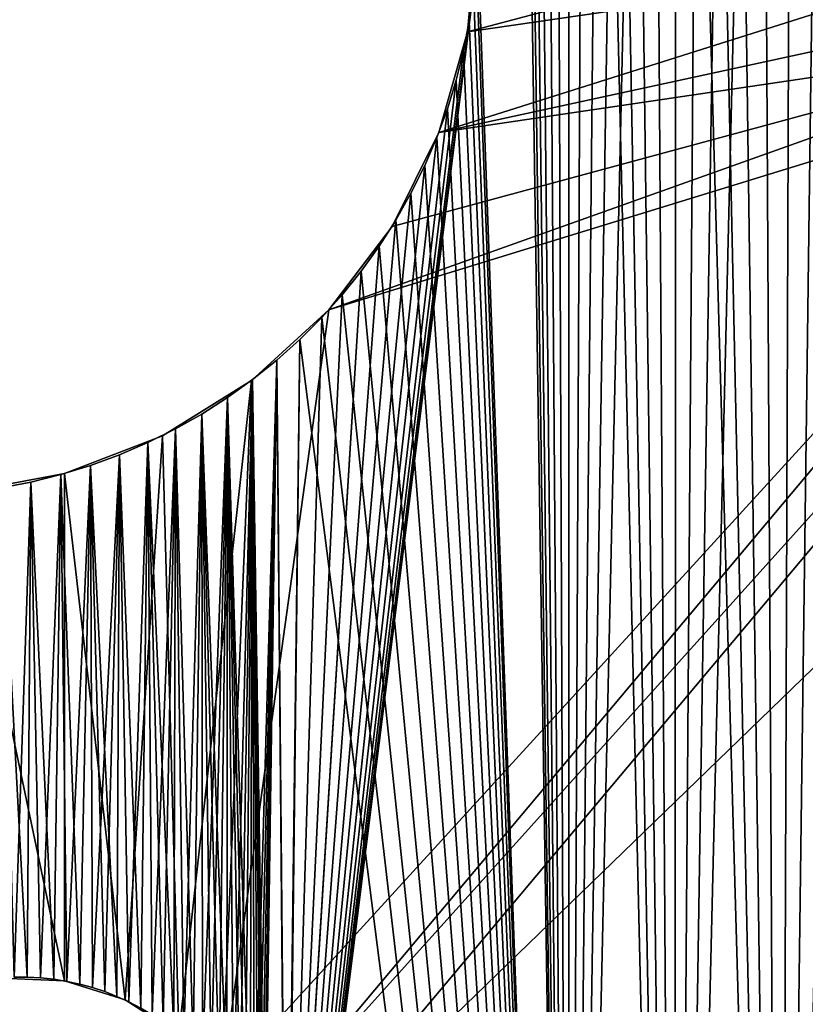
# Model space of a CAD drawing. Header units: millimetres. Extents: x -105 to 105, y -91 to 91.
# Tile 258 of 656: x -86 to -81, y 66 to 72. Entities that reach past the tile are written whole.
import ezdxf

# ---------------------------------------------------------------- set-up
doc = ezdxf.new("R2010")
doc.units = ezdxf.units.MM
doc.header["$LTSCALE"] = 22.850203
for name, color, linetype in [('717', 7, 'CONTINUOUS'), ('718', 7, 'CONTINUOUS'), ('723', 7, 'CONTINUOUS'), ('760', 7, 'CONTINUOUS'), ('823', 7, 'CONTINUOUS')]:
    doc.layers.add(name, color=color, linetype=linetype)

msp = doc.modelspace()

# ---------------------------------------------------------------- linework, layer by layer
at = {"layer": '717', "linetype": 'CONTINUOUS'}
for points in [[(-83.0627, 72.6348, 7.5), (-82.4974, 57.1182, 7.5), (-82.8731, 82.0958, 7.5), (-83.0627, 72.6348, 7.5)], [(-82.8731, 82.0958, 7.5), (-82.4974, 57.1182, 7.5), (-82.8418, 81.8355, 7.5), (-82.8731, 82.0958, 7.5)], [(-82.8418, 81.8355, 7.5), (-82.4974, 57.1182, 7.5), (-82.7981, 81.5805, 7.5), (-82.8418, 81.8355, 7.5)], [(-82.7981, 81.5805, 7.5), (-82.4974, 57.1182, 7.5), (-82.7419, 81.3309, 7.5), (-82.7981, 81.5805, 7.5)], [(-82.7419, 81.3309, 7.5), (-82.4974, 57.1182, 7.5), (-82.6732, 81.0867, 7.5), (-82.7419, 81.3309, 7.5)], [(-82.6732, 81.0867, 7.5), (-82.4974, 57.1182, 7.5), (-82.5921, 80.8478, 7.5), (-82.6732, 81.0867, 7.5)], [(-82.5921, 80.8478, 7.5), (-82.4974, 57.1182, 7.5), (-82.4986, 80.6143, 7.5), (-82.5921, 80.8478, 7.5)], [(-82.4986, 80.6143, 7.5), (-82.4974, 57.1182, 7.5), (-82.3917, 80.3847, 7.5), (-82.4986, 80.6143, 7.5)], [(-82.4974, 57.1182, 7.5), (-81.8457, 57.0763, 7.5), (-82.3917, 80.3847, 7.5), (-82.4974, 57.1182, 7.5)], [(-82.3917, 80.3847, 7.5), (-81.8457, 57.0763, 7.5), (-82.2712, 80.1587, 7.5), (-82.3917, 80.3847, 7.5)], [(-82.2712, 80.1587, 7.5), (-81.8457, 57.0763, 7.5), (-82.1382, 79.938, 7.5), (-82.2712, 80.1587, 7.5)], [(-82.1382, 79.938, 7.5), (-81.8457, 57.0763, 7.5), (-81.9939, 79.7245, 7.5), (-82.1382, 79.938, 7.5)], [(-81.9939, 79.7245, 7.5), (-81.8457, 57.0763, 7.5), (-81.8396, 79.52, 7.5), (-81.9939, 79.7245, 7.5)], [(-81.8457, 57.0763, 7.5), (-81.1986, 57.0176, 7.5), (-81.8396, 79.52, 7.5), (-81.8457, 57.0763, 7.5)], [(-81.8396, 79.52, 7.5), (-81.1986, 57.0176, 7.5), (-81.6762, 79.3264, 7.5), (-81.8396, 79.52, 7.5)], [(-81.6762, 79.3264, 7.5), (-81.1986, 57.0176, 7.5), (-81.5024, 79.1422, 7.5), (-81.6762, 79.3264, 7.5)], [(-81.5024, 79.1422, 7.5), (-81.1986, 57.0176, 7.5), (-81.3167, 78.9657, 7.5), (-81.5024, 79.1422, 7.5)], [(-81.3167, 78.9657, 7.5), (-81.1986, 57.0176, 7.5), (-81.121, 78.7981, 7.5), (-81.3167, 78.9657, 7.5)], [(-81.1986, 57.0176, 7.5), (-80.556, 56.9424, 7.5), (-81.121, 78.7981, 7.5), (-81.1986, 57.0176, 7.5)], [(-81.121, 78.7981, 7.5), (-80.556, 56.9424, 7.5), (-80.9168, 78.641, 7.5), (-81.121, 78.7981, 7.5)], [(-83.0627, 72.6348, 7.5), (-83.0695, 72.4395, 7.5), (-82.4974, 57.1182, 7.5), (-83.0627, 72.6348, 7.5)], [(-83.0695, 72.4395, 7.5), (-83.0858, 72.2478, 7.5), (-82.4974, 57.1182, 7.5), (-83.0695, 72.4395, 7.5)], [(-83.0858, 72.2478, 7.5), (-83.1116, 72.0595, 7.5), (-82.4974, 57.1182, 7.5), (-83.0858, 72.2478, 7.5)], [(-83.1116, 72.0595, 7.5), (-83.147, 71.8748, 7.5), (-82.4974, 57.1182, 7.5), (-83.1116, 72.0595, 7.5)], [(-83.147, 71.8748, 7.5), (-83.192, 71.6934, 7.5), (-82.4974, 57.1182, 7.5), (-83.147, 71.8748, 7.5)], [(-83.192, 71.6934, 7.5), (-83.2465, 71.5156, 7.5), (-82.4974, 57.1182, 7.5), (-83.192, 71.6934, 7.5)], [(-83.2465, 71.5156, 7.5), (-83.3108, 71.3408, 7.5), (-82.4974, 57.1182, 7.5), (-83.2465, 71.5156, 7.5)], [(-83.3108, 71.3408, 7.5), (-83.3858, 71.1676, 7.5), (-82.4974, 57.1182, 7.5), (-83.3108, 71.3408, 7.5)], [(-83.3858, 71.1676, 7.5), (-83.4708, 70.9969, 7.5), (-82.4974, 57.1182, 7.5), (-83.3858, 71.1676, 7.5)], [(-83.4708, 70.9969, 7.5), (-83.5651, 70.8304, 7.5), (-82.4974, 57.1182, 7.5), (-83.4708, 70.9969, 7.5)], [(-83.5651, 70.8304, 7.5), (-83.6677, 70.6693, 7.5), (-82.4974, 57.1182, 7.5), (-83.5651, 70.8304, 7.5)], [(-83.6677, 70.6693, 7.5), (-83.7779, 70.5151, 7.5), (-82.4974, 57.1182, 7.5), (-83.6677, 70.6693, 7.5)], [(-83.7779, 70.5151, 7.5), (-83.8949, 70.3692, 7.5), (-82.4974, 57.1182, 7.5), (-83.7779, 70.5151, 7.5)], [(-83.8949, 70.3692, 7.5), (-84.0204, 70.2298, 7.5), (-82.4974, 57.1182, 7.5), (-83.8949, 70.3692, 7.5)], [(-84.0204, 70.2298, 7.5), (-84.155, 70.0958, 7.5), (-82.4974, 57.1182, 7.5), (-84.0204, 70.2298, 7.5)], [(-84.155, 70.0958, 7.5), (-84.2975, 69.9682, 7.5), (-84.2363, 63.2173, 7.5), (-84.155, 70.0958, 7.5)], [(-82.4974, 57.1182, 7.5), (-84.155, 70.0958, 7.5), (-84.2363, 63.2173, 7.5), (-82.4974, 57.1182, 7.5)], [(-84.2975, 69.9682, 7.5), (-84.4465, 69.8483, 7.5), (-84.3712, 64.7959, 7.5), (-84.2975, 69.9682, 7.5)], [(-84.2405, 63.3016, 7.5), (-84.2975, 69.9682, 7.5), (-84.3712, 64.7959, 7.5), (-84.2405, 63.3016, 7.5)], [(-84.2363, 63.2173, 7.5), (-84.2975, 69.9682, 7.5), (-84.2405, 63.3016, 7.5), (-84.2363, 63.2173, 7.5)], [(-84.4465, 69.8483, 7.5), (-84.6009, 69.7369, 7.5), (-84.4625, 65.1947, 7.5), (-84.4465, 69.8483, 7.5)], [(-84.4365, 65.119, 7.5), (-84.4465, 69.8483, 7.5), (-84.4625, 65.1947, 7.5), (-84.4365, 65.119, 7.5)], [(-84.3712, 64.7959, 7.5), (-84.4465, 69.8483, 7.5), (-84.3817, 64.8797, 7.5), (-84.3712, 64.7959, 7.5)], [(-84.3817, 64.8797, 7.5), (-84.4465, 69.8483, 7.5), (-84.3961, 64.9615, 7.5), (-84.3817, 64.8797, 7.5)], [(-84.3961, 64.9615, 7.5), (-84.4465, 69.8483, 7.5), (-84.4144, 65.0412, 7.5), (-84.3961, 64.9615, 7.5)], [(-84.4144, 65.0412, 7.5), (-84.4465, 69.8483, 7.5), (-84.4365, 65.119, 7.5), (-84.4144, 65.0412, 7.5)], [(-84.6009, 69.7369, 7.5), (-84.7593, 69.6352, 7.5), (-84.6061, 65.4792, 7.5), (-84.6009, 69.7369, 7.5)], [(-84.5637, 65.4103, 7.5), (-84.6009, 69.7369, 7.5), (-84.6061, 65.4792, 7.5), (-84.5637, 65.4103, 7.5)], [(-84.4625, 65.1947, 7.5), (-84.6009, 69.7369, 7.5), (-84.4923, 65.2685, 7.5), (-84.4625, 65.1947, 7.5)], [(-84.4923, 65.2685, 7.5), (-84.6009, 69.7369, 7.5), (-84.526, 65.3402, 7.5), (-84.4923, 65.2685, 7.5)], [(-84.526, 65.3402, 7.5), (-84.6009, 69.7369, 7.5), (-84.5637, 65.4103, 7.5), (-84.526, 65.3402, 7.5)], [(-84.7593, 69.6352, 7.5), (-84.9218, 69.5435, 7.5), (-84.8125, 65.733, 7.5), (-84.7593, 69.6352, 7.5)], [(-84.7562, 65.6739, 7.5), (-84.7593, 69.6352, 7.5), (-84.8125, 65.733, 7.5), (-84.7562, 65.6739, 7.5)], [(-84.6061, 65.4792, 7.5), (-84.7593, 69.6352, 7.5), (-84.6526, 65.5465, 7.5), (-84.6061, 65.4792, 7.5)], [(-84.6526, 65.5465, 7.5), (-84.7593, 69.6352, 7.5), (-84.7028, 65.6116, 7.5), (-84.6526, 65.5465, 7.5)], [(-84.7028, 65.6116, 7.5), (-84.7593, 69.6352, 7.5), (-84.7562, 65.6739, 7.5), (-84.7028, 65.6116, 7.5)], [(-84.9218, 69.5435, 7.5), (-85.0913, 69.4599, 7.5), (-84.9322, 65.8394, 7.5), (-84.9218, 69.5435, 7.5)], [(-84.8712, 65.7883, 7.5), (-84.9218, 69.5435, 7.5), (-84.9322, 65.8394, 7.5), (-84.8712, 65.7883, 7.5)], [(-84.8125, 65.733, 7.5), (-84.9218, 69.5435, 7.5), (-84.8712, 65.7883, 7.5), (-84.8125, 65.733, 7.5)], [(-85.0913, 69.4599, 7.5), (-85.2667, 69.3848, 7.5), (-85.1354, 65.9746, 7.5), (-85.0913, 69.4599, 7.5)], [(-85.0647, 65.9328, 7.5), (-85.0913, 69.4599, 7.5), (-85.1354, 65.9746, 7.5), (-85.0647, 65.9328, 7.5)], [(-84.9322, 65.8394, 7.5), (-85.0913, 69.4599, 7.5), (-84.9968, 65.8876, 7.5), (-84.9322, 65.8394, 7.5)], [(-84.9968, 65.8876, 7.5), (-85.0913, 69.4599, 7.5), (-85.0647, 65.9328, 7.5), (-84.9968, 65.8876, 7.5)], [(-85.2667, 69.3848, 7.5), (-85.4464, 69.3188, 7.5), (-85.2826, 66.0468, 7.5), (-85.2667, 69.3848, 7.5)], [(-85.2082, 66.0127, 7.5), (-85.2667, 69.3848, 7.5), (-85.2826, 66.0468, 7.5), (-85.2082, 66.0127, 7.5)], [(-85.1354, 65.9746, 7.5), (-85.2667, 69.3848, 7.5), (-85.2082, 66.0127, 7.5), (-85.1354, 65.9746, 7.5)], [(-85.4464, 69.3188, 7.5), (-85.6288, 69.2625, 7.5), (-85.5109, 66.1224, 7.5), (-85.4464, 69.3188, 7.5)], [(-85.4334, 66.1016, 7.5), (-85.4464, 69.3188, 7.5), (-85.5109, 66.1224, 7.5), (-85.4334, 66.1016, 7.5)], [(-85.2826, 66.0468, 7.5), (-85.4464, 69.3188, 7.5), (-85.3578, 66.0766, 7.5), (-85.2826, 66.0468, 7.5)], [(-85.3578, 66.0766, 7.5), (-85.4464, 69.3188, 7.5), (-85.4334, 66.1016, 7.5), (-85.3578, 66.0766, 7.5)], [(-85.6288, 69.2625, 7.5), (-85.8123, 69.2164, 7.5), (-85.6717, 66.1518, 7.5), (-85.6288, 69.2625, 7.5)], [(-85.5906, 66.1392, 7.5), (-85.6288, 69.2625, 7.5), (-85.6717, 66.1518, 7.5), (-85.5906, 66.1392, 7.5)], [(-85.5109, 66.1224, 7.5), (-85.6288, 69.2625, 7.5), (-85.5906, 66.1392, 7.5), (-85.5109, 66.1224, 7.5)], [(-85.8123, 69.2164, 7.5), (-85.9957, 69.181, 7.5), (-85.8353, 66.1644, 7.5), (-85.8123, 69.2164, 7.5)], [(-85.8353, 66.1644, 7.5), (-85.9957, 69.181, 7.5), (-85.9164, 66.1642, 7.5), (-85.8353, 66.1644, 7.5)], [(-85.7535, 66.1602, 7.5), (-85.8123, 69.2164, 7.5), (-85.8353, 66.1644, 7.5), (-85.7535, 66.1602, 7.5)], [(-85.6717, 66.1518, 7.5), (-85.8123, 69.2164, 7.5), (-85.7535, 66.1602, 7.5), (-85.6717, 66.1518, 7.5)]]:
    msp.add_3dface(points, dxfattribs=at)
at = {"layer": '718', "linetype": 'CONTINUOUS'}
for points in [[(-83.0695, 72.4395, 2.5), (-82.4986, 80.6143, 2.5), (-82.4974, 57.1182, 2.5), (-83.0695, 72.4395, 2.5)], [(-82.4986, 80.6143, 2.5), (-82.3917, 80.3847, 2.5), (-82.4974, 57.1182, 2.5), (-82.4986, 80.6143, 2.5)], [(-82.3917, 80.3847, 2.5), (-82.2712, 80.1587, 2.5), (-82.4974, 57.1182, 2.5), (-82.3917, 80.3847, 2.5)], [(-82.2712, 80.1587, 2.5), (-82.1382, 79.938, 2.5), (-82.4974, 57.1182, 2.5), (-82.2712, 80.1587, 2.5)], [(-82.1382, 79.938, 2.5), (-81.9939, 79.7245, 2.5), (-82.4974, 57.1182, 2.5), (-82.1382, 79.938, 2.5)], [(-82.4974, 57.1182, 2.5), (-81.9939, 79.7245, 2.5), (-81.8457, 57.0763, 2.5), (-82.4974, 57.1182, 2.5)], [(-81.9939, 79.7245, 2.5), (-81.8396, 79.52, 2.5), (-81.8457, 57.0763, 2.5), (-81.9939, 79.7245, 2.5)], [(-81.8396, 79.52, 2.5), (-81.6762, 79.3264, 2.5), (-81.8457, 57.0763, 2.5), (-81.8396, 79.52, 2.5)], [(-81.6762, 79.3264, 2.5), (-81.5024, 79.1422, 2.5), (-81.8457, 57.0763, 2.5), (-81.6762, 79.3264, 2.5)], [(-81.5024, 79.1422, 2.5), (-81.3167, 78.9657, 2.5), (-81.8457, 57.0763, 2.5), (-81.5024, 79.1422, 2.5)], [(-81.8457, 57.0763, 2.5), (-81.3167, 78.9657, 2.5), (-81.1986, 57.0176, 2.5), (-81.8457, 57.0763, 2.5)], [(-81.3167, 78.9657, 2.5), (-81.121, 78.7981, 2.5), (-81.1986, 57.0176, 2.5), (-81.3167, 78.9657, 2.5)], [(-81.121, 78.7981, 2.5), (-80.9168, 78.641, 2.5), (-81.1986, 57.0176, 2.5), (-81.121, 78.7981, 2.5)], [(-80.9168, 78.641, 2.5), (-80.7058, 78.4956, 2.5), (-81.1986, 57.0176, 2.5), (-80.9168, 78.641, 2.5)], [(-81.1986, 57.0176, 2.5), (-80.7058, 78.4956, 2.5), (-80.556, 56.9424, 2.5), (-81.1986, 57.0176, 2.5)], [(-83.0858, 72.2478, 2.5), (-83.0695, 72.4395, 2.5), (-82.4974, 57.1182, 2.5), (-83.0858, 72.2478, 2.5)], [(-83.1116, 72.0595, 2.5), (-83.0858, 72.2478, 2.5), (-84.2487, 62.9722, 2.5), (-83.1116, 72.0595, 2.5)], [(-83.0858, 72.2478, 2.5), (-82.4974, 57.1182, 2.5), (-84.2487, 62.9722, 2.5), (-83.0858, 72.2478, 2.5)], [(-83.147, 71.8748, 2.5), (-83.1116, 72.0595, 2.5), (-84.2487, 62.9722, 2.5), (-83.147, 71.8748, 2.5)], [(-83.192, 71.6934, 2.5), (-83.147, 71.8748, 2.5), (-84.2487, 62.9722, 2.5), (-83.192, 71.6934, 2.5)], [(-83.2465, 71.5156, 2.5), (-83.192, 71.6934, 2.5), (-84.2487, 62.9722, 2.5), (-83.2465, 71.5156, 2.5)], [(-83.3108, 71.3408, 2.5), (-83.2465, 71.5156, 2.5), (-84.2487, 62.9722, 2.5), (-83.3108, 71.3408, 2.5)], [(-83.3858, 71.1676, 2.5), (-83.3108, 71.3408, 2.5), (-84.2487, 62.9722, 2.5), (-83.3858, 71.1676, 2.5)], [(-84.2404, 63.0526, 2.5), (-83.3858, 71.1676, 2.5), (-84.2487, 62.9722, 2.5), (-84.2404, 63.0526, 2.5)], [(-83.4708, 70.9969, 2.5), (-83.3858, 71.1676, 2.5), (-84.2404, 63.0526, 2.5), (-83.4708, 70.9969, 2.5)], [(-83.5651, 70.8304, 2.5), (-83.4708, 70.9969, 2.5), (-84.2404, 63.0526, 2.5), (-83.5651, 70.8304, 2.5)], [(-83.6677, 70.6693, 2.5), (-83.5651, 70.8304, 2.5), (-84.2404, 63.0526, 2.5), (-83.6677, 70.6693, 2.5)], [(-83.7779, 70.5151, 2.5), (-83.6677, 70.6693, 2.5), (-84.2404, 63.0526, 2.5), (-83.7779, 70.5151, 2.5)], [(-84.2363, 63.1343, 2.5), (-83.7779, 70.5151, 2.5), (-84.2404, 63.0526, 2.5), (-84.2363, 63.1343, 2.5)], [(-83.8949, 70.3692, 2.5), (-83.7779, 70.5151, 2.5), (-84.2363, 63.1343, 2.5), (-83.8949, 70.3692, 2.5)], [(-84.0204, 70.2298, 2.5), (-83.8949, 70.3692, 2.5), (-84.2363, 63.1343, 2.5), (-84.0204, 70.2298, 2.5)], [(-84.155, 70.0958, 2.5), (-84.0204, 70.2298, 2.5), (-84.2363, 63.1343, 2.5), (-84.155, 70.0958, 2.5)], [(-84.2975, 69.9682, 2.5), (-84.155, 70.0958, 2.5), (-84.2405, 63.3016, 2.5), (-84.2975, 69.9682, 2.5)], [(-84.2405, 63.3016, 2.5), (-84.155, 70.0958, 2.5), (-84.2363, 63.2173, 2.5), (-84.2405, 63.3016, 2.5)], [(-84.2363, 63.2173, 2.5), (-84.155, 70.0958, 2.5), (-84.2363, 63.1343, 2.5), (-84.2363, 63.2173, 2.5)], [(-84.4465, 69.8483, 2.5), (-84.2975, 69.9682, 2.5), (-84.4365, 65.119, 2.5), (-84.4465, 69.8483, 2.5)], [(-84.4365, 65.119, 2.5), (-84.2975, 69.9682, 2.5), (-84.4144, 65.0412, 2.5), (-84.4365, 65.119, 2.5)], [(-84.4144, 65.0412, 2.5), (-84.2975, 69.9682, 2.5), (-84.3961, 64.9615, 2.5), (-84.4144, 65.0412, 2.5)], [(-84.3961, 64.9615, 2.5), (-84.2975, 69.9682, 2.5), (-84.3817, 64.8797, 2.5), (-84.3961, 64.9615, 2.5)], [(-84.3817, 64.8797, 2.5), (-84.2975, 69.9682, 2.5), (-84.3712, 64.7959, 2.5), (-84.3817, 64.8797, 2.5)], [(-84.3712, 64.7959, 2.5), (-84.2975, 69.9682, 2.5), (-84.2405, 63.3016, 2.5), (-84.3712, 64.7959, 2.5)], [(-84.6009, 69.7369, 2.5), (-84.4465, 69.8483, 2.5), (-84.5637, 65.4103, 2.5), (-84.6009, 69.7369, 2.5)], [(-84.5637, 65.4103, 2.5), (-84.4465, 69.8483, 2.5), (-84.526, 65.3402, 2.5), (-84.5637, 65.4103, 2.5)], [(-84.526, 65.3402, 2.5), (-84.4465, 69.8483, 2.5), (-84.4923, 65.2685, 2.5), (-84.526, 65.3402, 2.5)], [(-84.4923, 65.2685, 2.5), (-84.4465, 69.8483, 2.5), (-84.4625, 65.1947, 2.5), (-84.4923, 65.2685, 2.5)], [(-84.4625, 65.1947, 2.5), (-84.4465, 69.8483, 2.5), (-84.4365, 65.119, 2.5), (-84.4625, 65.1947, 2.5)], [(-84.7593, 69.6352, 2.5), (-84.6009, 69.7369, 2.5), (-84.7562, 65.6739, 2.5), (-84.7593, 69.6352, 2.5)], [(-84.7562, 65.6739, 2.5), (-84.6009, 69.7369, 2.5), (-84.7028, 65.6116, 2.5), (-84.7562, 65.6739, 2.5)], [(-84.7028, 65.6116, 2.5), (-84.6009, 69.7369, 2.5), (-84.6526, 65.5465, 2.5), (-84.7028, 65.6116, 2.5)], [(-84.6526, 65.5465, 2.5), (-84.6009, 69.7369, 2.5), (-84.6061, 65.4792, 2.5), (-84.6526, 65.5465, 2.5)], [(-84.6061, 65.4792, 2.5), (-84.6009, 69.7369, 2.5), (-84.5637, 65.4103, 2.5), (-84.6061, 65.4792, 2.5)], [(-84.9218, 69.5435, 2.5), (-84.7593, 69.6352, 2.5), (-84.8712, 65.7883, 2.5), (-84.9218, 69.5435, 2.5)], [(-84.8712, 65.7883, 2.5), (-84.7593, 69.6352, 2.5), (-84.8125, 65.733, 2.5), (-84.8712, 65.7883, 2.5)], [(-84.8125, 65.733, 2.5), (-84.7593, 69.6352, 2.5), (-84.7562, 65.6739, 2.5), (-84.8125, 65.733, 2.5)], [(-85.0913, 69.4599, 2.5), (-84.9218, 69.5435, 2.5), (-85.0647, 65.9328, 2.5), (-85.0913, 69.4599, 2.5)], [(-85.0647, 65.9328, 2.5), (-84.9218, 69.5435, 2.5), (-84.9968, 65.8876, 2.5), (-85.0647, 65.9328, 2.5)], [(-84.9968, 65.8876, 2.5), (-84.9218, 69.5435, 2.5), (-84.9322, 65.8394, 2.5), (-84.9968, 65.8876, 2.5)], [(-84.9322, 65.8394, 2.5), (-84.9218, 69.5435, 2.5), (-84.8712, 65.7883, 2.5), (-84.9322, 65.8394, 2.5)], [(-85.2667, 69.3848, 2.5), (-85.0913, 69.4599, 2.5), (-85.2082, 66.0127, 2.5), (-85.2667, 69.3848, 2.5)], [(-85.2082, 66.0127, 2.5), (-85.0913, 69.4599, 2.5), (-85.1354, 65.9746, 2.5), (-85.2082, 66.0127, 2.5)], [(-85.1354, 65.9746, 2.5), (-85.0913, 69.4599, 2.5), (-85.0647, 65.9328, 2.5), (-85.1354, 65.9746, 2.5)], [(-85.4464, 69.3188, 2.5), (-85.2667, 69.3848, 2.5), (-85.4334, 66.1016, 2.5), (-85.4464, 69.3188, 2.5)], [(-85.4334, 66.1016, 2.5), (-85.2667, 69.3848, 2.5), (-85.3578, 66.0766, 2.5), (-85.4334, 66.1016, 2.5)], [(-85.3578, 66.0766, 2.5), (-85.2667, 69.3848, 2.5), (-85.2826, 66.0468, 2.5), (-85.3578, 66.0766, 2.5)], [(-85.2826, 66.0468, 2.5), (-85.2667, 69.3848, 2.5), (-85.2082, 66.0127, 2.5), (-85.2826, 66.0468, 2.5)], [(-85.6288, 69.2625, 2.5), (-85.4464, 69.3188, 2.5), (-85.5906, 66.1392, 2.5), (-85.6288, 69.2625, 2.5)], [(-85.5906, 66.1392, 2.5), (-85.4464, 69.3188, 2.5), (-85.5109, 66.1224, 2.5), (-85.5906, 66.1392, 2.5)], [(-85.5109, 66.1224, 2.5), (-85.4464, 69.3188, 2.5), (-85.4334, 66.1016, 2.5), (-85.5109, 66.1224, 2.5)], [(-85.8123, 69.2164, 2.5), (-85.6288, 69.2625, 2.5), (-85.7535, 66.1602, 2.5), (-85.8123, 69.2164, 2.5)], [(-85.7535, 66.1602, 2.5), (-85.6288, 69.2625, 2.5), (-85.6717, 66.1518, 2.5), (-85.7535, 66.1602, 2.5)], [(-85.6717, 66.1518, 2.5), (-85.6288, 69.2625, 2.5), (-85.5906, 66.1392, 2.5), (-85.6717, 66.1518, 2.5)], [(-85.9957, 69.181, 2.5), (-85.8123, 69.2164, 2.5), (-85.9164, 66.1642, 2.5), (-85.9957, 69.181, 2.5)], [(-85.9164, 66.1642, 2.5), (-85.8123, 69.2164, 2.5), (-85.8353, 66.1644, 2.5), (-85.9164, 66.1642, 2.5)], [(-85.8353, 66.1644, 2.5), (-85.8123, 69.2164, 2.5), (-85.7535, 66.1602, 2.5), (-85.8353, 66.1644, 2.5)]]:
    msp.add_3dface(points, dxfattribs=at)
at = {"layer": '723', "linetype": 'CONTINUOUS'}
for points in [[(-83.1116, 72.0595, 7.5), (-83.0858, 72.2478, 7.5), (-83.1116, 72.0595, 2.5), (-83.1116, 72.0595, 7.5)], [(-83.0858, 72.2478, 7.5), (-83.0858, 72.2478, 2.5), (-83.1116, 72.0595, 2.5), (-83.0858, 72.2478, 7.5)], [(-83.147, 71.8748, 7.5), (-83.1116, 72.0595, 7.5), (-83.147, 71.8748, 2.5), (-83.147, 71.8748, 7.5)], [(-83.1116, 72.0595, 7.5), (-83.1116, 72.0595, 2.5), (-83.147, 71.8748, 2.5), (-83.1116, 72.0595, 7.5)], [(-83.192, 71.6934, 7.5), (-83.147, 71.8748, 7.5), (-83.192, 71.6934, 2.5), (-83.192, 71.6934, 7.5)], [(-83.147, 71.8748, 7.5), (-83.147, 71.8748, 2.5), (-83.192, 71.6934, 2.5), (-83.147, 71.8748, 7.5)], [(-83.2465, 71.5156, 7.5), (-83.192, 71.6934, 7.5), (-83.2465, 71.5156, 2.5), (-83.2465, 71.5156, 7.5)], [(-83.192, 71.6934, 7.5), (-83.192, 71.6934, 2.5), (-83.2465, 71.5156, 2.5), (-83.192, 71.6934, 7.5)], [(-83.3108, 71.3408, 7.5), (-83.2465, 71.5156, 7.5), (-83.3108, 71.3408, 2.5), (-83.3108, 71.3408, 7.5)], [(-83.2465, 71.5156, 7.5), (-83.2465, 71.5156, 2.5), (-83.3108, 71.3408, 2.5), (-83.2465, 71.5156, 7.5)], [(-83.3858, 71.1676, 7.5), (-83.3108, 71.3408, 7.5), (-83.3858, 71.1676, 2.5), (-83.3858, 71.1676, 7.5)], [(-83.3108, 71.3408, 7.5), (-83.3108, 71.3408, 2.5), (-83.3858, 71.1676, 2.5), (-83.3108, 71.3408, 7.5)], [(-83.4708, 70.9969, 7.5), (-83.3858, 71.1676, 7.5), (-83.4708, 70.9969, 2.5), (-83.4708, 70.9969, 7.5)], [(-83.3858, 71.1676, 7.5), (-83.3858, 71.1676, 2.5), (-83.4708, 70.9969, 2.5), (-83.3858, 71.1676, 7.5)], [(-83.5651, 70.8304, 7.5), (-83.4708, 70.9969, 7.5), (-83.5651, 70.8304, 2.5), (-83.5651, 70.8304, 7.5)], [(-83.4708, 70.9969, 7.5), (-83.4708, 70.9969, 2.5), (-83.5651, 70.8304, 2.5), (-83.4708, 70.9969, 7.5)], [(-83.6677, 70.6693, 7.5), (-83.5651, 70.8304, 7.5), (-83.6677, 70.6693, 2.5), (-83.6677, 70.6693, 7.5)], [(-83.5651, 70.8304, 7.5), (-83.5651, 70.8304, 2.5), (-83.6677, 70.6693, 2.5), (-83.5651, 70.8304, 7.5)], [(-83.7779, 70.5151, 7.5), (-83.6677, 70.6693, 7.5), (-83.7779, 70.5151, 2.5), (-83.7779, 70.5151, 7.5)], [(-83.6677, 70.6693, 7.5), (-83.6677, 70.6693, 2.5), (-83.7779, 70.5151, 2.5), (-83.6677, 70.6693, 7.5)], [(-83.8949, 70.3692, 7.5), (-83.7779, 70.5151, 7.5), (-83.8949, 70.3692, 2.5), (-83.8949, 70.3692, 7.5)], [(-83.7779, 70.5151, 7.5), (-83.7779, 70.5151, 2.5), (-83.8949, 70.3692, 2.5), (-83.7779, 70.5151, 7.5)], [(-84.0204, 70.2298, 7.5), (-83.8949, 70.3692, 7.5), (-84.0204, 70.2298, 2.5), (-84.0204, 70.2298, 7.5)], [(-83.8949, 70.3692, 7.5), (-83.8949, 70.3692, 2.5), (-84.0204, 70.2298, 2.5), (-83.8949, 70.3692, 7.5)], [(-84.155, 70.0958, 7.5), (-84.0204, 70.2298, 7.5), (-84.155, 70.0958, 2.5), (-84.155, 70.0958, 7.5)], [(-84.0204, 70.2298, 7.5), (-84.0204, 70.2298, 2.5), (-84.155, 70.0958, 2.5), (-84.0204, 70.2298, 7.5)], [(-84.2975, 69.9682, 7.5), (-84.155, 70.0958, 7.5), (-84.2975, 69.9682, 2.5), (-84.2975, 69.9682, 7.5)], [(-84.155, 70.0958, 7.5), (-84.155, 70.0958, 2.5), (-84.2975, 69.9682, 2.5), (-84.155, 70.0958, 7.5)], [(-84.4465, 69.8483, 7.5), (-84.2975, 69.9682, 7.5), (-84.4465, 69.8483, 2.5), (-84.4465, 69.8483, 7.5)], [(-84.2975, 69.9682, 7.5), (-84.2975, 69.9682, 2.5), (-84.4465, 69.8483, 2.5), (-84.2975, 69.9682, 7.5)], [(-84.6009, 69.7369, 7.5), (-84.4465, 69.8483, 7.5), (-84.6009, 69.7369, 2.5), (-84.6009, 69.7369, 7.5)], [(-84.4465, 69.8483, 7.5), (-84.4465, 69.8483, 2.5), (-84.6009, 69.7369, 2.5), (-84.4465, 69.8483, 7.5)], [(-84.7593, 69.6352, 7.5), (-84.6009, 69.7369, 7.5), (-84.7593, 69.6352, 2.5), (-84.7593, 69.6352, 7.5)], [(-84.6009, 69.7369, 7.5), (-84.6009, 69.7369, 2.5), (-84.7593, 69.6352, 2.5), (-84.6009, 69.7369, 7.5)], [(-84.9218, 69.5435, 7.5), (-84.7593, 69.6352, 7.5), (-84.9218, 69.5435, 2.5), (-84.9218, 69.5435, 7.5)], [(-84.7593, 69.6352, 7.5), (-84.7593, 69.6352, 2.5), (-84.9218, 69.5435, 2.5), (-84.7593, 69.6352, 7.5)], [(-85.0913, 69.4599, 7.5), (-84.9218, 69.5435, 7.5), (-85.0913, 69.4599, 2.5), (-85.0913, 69.4599, 7.5)], [(-84.9218, 69.5435, 7.5), (-84.9218, 69.5435, 2.5), (-85.0913, 69.4599, 2.5), (-84.9218, 69.5435, 7.5)], [(-85.2667, 69.3848, 7.5), (-85.0913, 69.4599, 7.5), (-85.2667, 69.3848, 2.5), (-85.2667, 69.3848, 7.5)], [(-85.0913, 69.4599, 7.5), (-85.0913, 69.4599, 2.5), (-85.2667, 69.3848, 2.5), (-85.0913, 69.4599, 7.5)], [(-85.4464, 69.3188, 7.5), (-85.2667, 69.3848, 7.5), (-85.4464, 69.3188, 2.5), (-85.4464, 69.3188, 7.5)], [(-85.2667, 69.3848, 7.5), (-85.2667, 69.3848, 2.5), (-85.4464, 69.3188, 2.5), (-85.2667, 69.3848, 7.5)], [(-85.6288, 69.2625, 7.5), (-85.4464, 69.3188, 7.5), (-85.6288, 69.2625, 2.5), (-85.6288, 69.2625, 7.5)], [(-85.4464, 69.3188, 7.5), (-85.4464, 69.3188, 2.5), (-85.6288, 69.2625, 2.5), (-85.4464, 69.3188, 7.5)], [(-85.8123, 69.2164, 7.5), (-85.6288, 69.2625, 7.5), (-85.8123, 69.2164, 2.5), (-85.8123, 69.2164, 7.5)], [(-85.6288, 69.2625, 7.5), (-85.6288, 69.2625, 2.5), (-85.8123, 69.2164, 2.5), (-85.6288, 69.2625, 7.5)], [(-85.9957, 69.181, 7.5), (-85.8123, 69.2164, 7.5), (-85.9957, 69.181, 2.5), (-85.9957, 69.181, 7.5)], [(-85.8123, 69.2164, 7.5), (-85.8123, 69.2164, 2.5), (-85.9957, 69.181, 2.5), (-85.8123, 69.2164, 7.5)]]:
    msp.add_3dface(points, dxfattribs=at)
at = {"layer": '760', "linetype": 'CONTINUOUS'}
for points in [[(-85.8353, 66.1644, 7.5), (-85.9164, 66.1642, 7.5), (-85.8353, 66.1644, 2.5), (-85.8353, 66.1644, 7.5)], [(-85.9164, 66.1642, 7.5), (-85.9164, 66.1642, 2.5), (-85.8353, 66.1644, 2.5), (-85.9164, 66.1642, 7.5)], [(-85.7535, 66.1602, 7.5), (-85.8353, 66.1644, 7.5), (-85.7535, 66.1602, 2.5), (-85.7535, 66.1602, 7.5)], [(-85.8353, 66.1644, 7.5), (-85.8353, 66.1644, 2.5), (-85.7535, 66.1602, 2.5), (-85.8353, 66.1644, 7.5)], [(-85.6717, 66.1518, 7.5), (-85.7535, 66.1602, 7.5), (-85.6717, 66.1518, 2.5), (-85.6717, 66.1518, 7.5)], [(-85.7535, 66.1602, 7.5), (-85.7535, 66.1602, 2.5), (-85.6717, 66.1518, 2.5), (-85.7535, 66.1602, 7.5)], [(-85.5906, 66.1392, 7.5), (-85.6717, 66.1518, 7.5), (-85.5906, 66.1392, 2.5), (-85.5906, 66.1392, 7.5)], [(-85.6717, 66.1518, 7.5), (-85.6717, 66.1518, 2.5), (-85.5906, 66.1392, 2.5), (-85.6717, 66.1518, 7.5)], [(-85.5109, 66.1224, 7.5), (-85.5906, 66.1392, 7.5), (-85.5109, 66.1224, 2.5), (-85.5109, 66.1224, 7.5)], [(-85.5906, 66.1392, 7.5), (-85.5906, 66.1392, 2.5), (-85.5109, 66.1224, 2.5), (-85.5906, 66.1392, 7.5)], [(-85.4334, 66.1016, 7.5), (-85.5109, 66.1224, 7.5), (-85.4334, 66.1016, 2.5), (-85.4334, 66.1016, 7.5)], [(-85.5109, 66.1224, 7.5), (-85.5109, 66.1224, 2.5), (-85.4334, 66.1016, 2.5), (-85.5109, 66.1224, 7.5)], [(-85.3578, 66.0766, 7.5), (-85.4334, 66.1016, 7.5), (-85.3578, 66.0766, 2.5), (-85.3578, 66.0766, 7.5)], [(-85.4334, 66.1016, 7.5), (-85.4334, 66.1016, 2.5), (-85.3578, 66.0766, 2.5), (-85.4334, 66.1016, 7.5)], [(-85.2826, 66.0468, 7.5), (-85.3578, 66.0766, 7.5), (-85.2826, 66.0468, 2.5), (-85.2826, 66.0468, 7.5)], [(-85.3578, 66.0766, 7.5), (-85.3578, 66.0766, 2.5), (-85.2826, 66.0468, 2.5), (-85.3578, 66.0766, 7.5)], [(-85.2082, 66.0127, 7.5), (-85.2826, 66.0468, 7.5), (-85.2082, 66.0127, 2.5), (-85.2082, 66.0127, 7.5)], [(-85.2826, 66.0468, 7.5), (-85.2826, 66.0468, 2.5), (-85.2082, 66.0127, 2.5), (-85.2826, 66.0468, 7.5)], [(-85.1354, 65.9746, 7.5), (-85.2082, 66.0127, 7.5), (-85.1354, 65.9746, 2.5), (-85.1354, 65.9746, 7.5)], [(-85.2082, 66.0127, 7.5), (-85.2082, 66.0127, 2.5), (-85.1354, 65.9746, 2.5), (-85.2082, 66.0127, 7.5)]]:
    msp.add_3dface(points, dxfattribs=at)
at = {"layer": '823', "linetype": 'CONTINUOUS'}
for points in [[(-83.1223, 71.9916, 7.5), (-79.8219, 72.4716, 7.5), (-80.0027, 72.819, 7.5), (-83.1223, 71.9916, 7.5)], [(-83.1223, 71.9916, 7.5), (-80.0027, 72.819, 7.5), (-83.0627, 72.6348, 7.5), (-83.1223, 71.9916, 7.5)], [(-83.0627, 72.6348, 2.5), (-80.0027, 72.819, 2.5), (-83.1223, 71.9916, 2.5), (-83.0627, 72.6348, 2.5)], [(-83.1223, 71.9916, 2.5), (-80.0027, 72.819, 2.5), (-79.8219, 72.4716, 2.5), (-83.1223, 71.9916, 2.5)], [(-83.0627, 72.6348, 7.5), (-83.0627, 72.6348, 2.5), (-83.1223, 71.9916, 7.5), (-83.0627, 72.6348, 7.5)], [(-83.1223, 71.9916, 7.5), (-83.0627, 72.6348, 2.5), (-83.1223, 71.9916, 2.5), (-83.1223, 71.9916, 7.5)], [(-83.2991, 71.3704, 7.5), (-79.5574, 72.1829, 7.5), (-79.8219, 72.4716, 7.5), (-83.2991, 71.3704, 7.5)], [(-83.2991, 71.3704, 7.5), (-79.8219, 72.4716, 7.5), (-83.1223, 71.9916, 7.5), (-83.2991, 71.3704, 7.5)], [(-83.1223, 71.9916, 2.5), (-79.8219, 72.4716, 2.5), (-83.2991, 71.3704, 2.5), (-83.1223, 71.9916, 2.5)], [(-83.2991, 71.3704, 2.5), (-79.8219, 72.4716, 2.5), (-79.5574, 72.1829, 2.5), (-83.2991, 71.3704, 2.5)], [(-83.2991, 71.3704, 7.5), (-79.2271, 71.9725, 7.5), (-79.5574, 72.1829, 7.5), (-83.2991, 71.3704, 7.5)], [(-83.2991, 71.3704, 2.5), (-79.5574, 72.1829, 2.5), (-79.2271, 71.9725, 2.5), (-83.2991, 71.3704, 2.5)], [(-69.5978, 68.0937, 7.5), (-76.9682, 71.9684, 7.5), (-84.3712, 64.7959, 7.5), (-69.5978, 68.0937, 7.5)], [(-84.3712, 64.7959, 7.5), (-76.9682, 71.9684, 7.5), (-78.4624, 71.8377, 7.5), (-84.3712, 64.7959, 7.5)], [(-76.9682, 71.9684, 2.5), (-69.5978, 68.0937, 2.5), (-84.3712, 64.7959, 2.5), (-76.9682, 71.9684, 2.5)], [(-76.9682, 71.9684, 2.5), (-84.3712, 64.7959, 2.5), (-78.4624, 71.8377, 2.5), (-76.9682, 71.9684, 2.5)], [(-78.8537, 71.8548, 7.5), (-79.2271, 71.9725, 7.5), (-83.9762, 70.2768, 7.5), (-78.8537, 71.8548, 7.5)], [(-83.9762, 70.2768, 7.5), (-79.2271, 71.9725, 7.5), (-83.587, 70.7922, 7.5), (-83.9762, 70.2768, 7.5)], [(-78.8537, 71.8548, 2.5), (-83.9762, 70.2768, 2.5), (-79.2271, 71.9725, 2.5), (-78.8537, 71.8548, 2.5)], [(-79.2271, 71.9725, 2.5), (-83.9762, 70.2768, 2.5), (-83.587, 70.7922, 2.5), (-79.2271, 71.9725, 2.5)], [(-83.587, 70.7922, 7.5), (-79.2271, 71.9725, 7.5), (-83.2991, 71.3704, 7.5), (-83.587, 70.7922, 7.5)], [(-79.2271, 71.9725, 2.5), (-83.587, 70.7922, 2.5), (-83.2991, 71.3704, 2.5), (-79.2271, 71.9725, 2.5)], [(-83.1223, 71.9916, 7.5), (-83.1223, 71.9916, 2.5), (-83.2991, 71.3704, 7.5), (-83.1223, 71.9916, 7.5)], [(-83.2991, 71.3704, 7.5), (-83.1223, 71.9916, 2.5), (-83.2991, 71.3704, 2.5), (-83.2991, 71.3704, 7.5)], [(-84.4559, 65.1782, 7.5), (-78.8537, 71.8548, 7.5), (-84.6368, 65.5256, 7.5), (-84.4559, 65.1782, 7.5)], [(-84.6368, 65.5256, 7.5), (-78.8537, 71.8548, 7.5), (-83.9762, 70.2768, 7.5), (-84.6368, 65.5256, 7.5)], [(-78.8537, 71.8548, 2.5), (-84.4559, 65.1782, 2.5), (-84.6368, 65.5256, 2.5), (-78.8537, 71.8548, 2.5)], [(-78.8537, 71.8548, 2.5), (-84.6368, 65.5256, 2.5), (-83.9762, 70.2768, 2.5), (-78.8537, 71.8548, 2.5)], [(-84.4559, 65.1782, 7.5), (-78.4624, 71.8377, 7.5), (-78.8537, 71.8548, 7.5), (-84.4559, 65.1782, 7.5)], [(-78.4624, 71.8377, 2.5), (-84.4559, 65.1782, 2.5), (-78.8537, 71.8548, 2.5), (-78.4624, 71.8377, 2.5)], [(-84.3712, 64.7959, 7.5), (-78.4624, 71.8377, 7.5), (-84.4559, 65.1782, 7.5), (-84.3712, 64.7959, 7.5)], [(-78.4624, 71.8377, 2.5), (-84.3712, 64.7959, 2.5), (-84.4559, 65.1782, 2.5), (-78.4624, 71.8377, 2.5)], [(-83.2991, 71.3704, 7.5), (-83.2991, 71.3704, 2.5), (-83.587, 70.7922, 7.5), (-83.2991, 71.3704, 7.5)], [(-83.587, 70.7922, 7.5), (-83.2991, 71.3704, 2.5), (-83.587, 70.7922, 2.5), (-83.587, 70.7922, 7.5)], [(-83.587, 70.7922, 7.5), (-83.587, 70.7922, 2.5), (-83.9762, 70.2768, 7.5), (-83.587, 70.7922, 7.5)], [(-83.9762, 70.2768, 7.5), (-83.587, 70.7922, 2.5), (-83.9762, 70.2768, 2.5), (-83.9762, 70.2768, 7.5)], [(-84.6368, 65.5256, 7.5), (-83.9762, 70.2768, 7.5), (-84.4535, 69.8417, 7.5), (-84.6368, 65.5256, 7.5)], [(-83.9762, 70.2768, 2.5), (-84.6368, 65.5256, 2.5), (-84.4535, 69.8417, 2.5), (-83.9762, 70.2768, 2.5)], [(-83.9762, 70.2768, 7.5), (-83.9762, 70.2768, 2.5), (-84.4535, 69.8417, 7.5), (-83.9762, 70.2768, 7.5)], [(-84.4535, 69.8417, 7.5), (-83.9762, 70.2768, 2.5), (-84.4535, 69.8417, 2.5), (-84.4535, 69.8417, 7.5)], [(-84.4535, 69.8417, 7.5), (-84.4535, 69.8417, 2.5), (-85.0026, 69.5017, 7.5), (-84.4535, 69.8417, 7.5)], [(-85.0026, 69.5017, 7.5), (-84.4535, 69.8417, 2.5), (-85.0026, 69.5017, 2.5), (-85.0026, 69.5017, 7.5)], [(-84.9013, 65.8143, 7.5), (-84.4535, 69.8417, 7.5), (-85.0026, 69.5017, 7.5), (-84.9013, 65.8143, 7.5)], [(-84.4535, 69.8417, 2.5), (-84.9013, 65.8143, 2.5), (-85.0026, 69.5017, 2.5), (-84.4535, 69.8417, 2.5)], [(-84.6368, 65.5256, 7.5), (-84.4535, 69.8417, 7.5), (-84.9013, 65.8143, 7.5), (-84.6368, 65.5256, 7.5)], [(-84.4535, 69.8417, 2.5), (-84.6368, 65.5256, 2.5), (-84.9013, 65.8143, 2.5), (-84.4535, 69.8417, 2.5)], [(-85.0026, 69.5017, 7.5), (-85.0026, 69.5017, 2.5), (-85.6049, 69.2684, 7.5), (-85.0026, 69.5017, 7.5)], [(-85.6049, 69.2684, 7.5), (-85.0026, 69.5017, 2.5), (-85.6049, 69.2684, 2.5), (-85.6049, 69.2684, 7.5)], [(-85.2316, 66.0247, 7.5), (-85.0026, 69.5017, 7.5), (-85.6049, 69.2684, 7.5), (-85.2316, 66.0247, 7.5)], [(-85.0026, 69.5017, 2.5), (-85.2316, 66.0247, 2.5), (-85.6049, 69.2684, 2.5), (-85.0026, 69.5017, 2.5)], [(-84.9013, 65.8143, 7.5), (-85.0026, 69.5017, 7.5), (-85.2316, 66.0247, 7.5), (-84.9013, 65.8143, 7.5)], [(-85.0026, 69.5017, 2.5), (-84.9013, 65.8143, 2.5), (-85.2316, 66.0247, 2.5), (-85.0026, 69.5017, 2.5)], [(-85.6049, 69.2684, 7.5), (-85.6049, 69.2684, 2.5), (-86.2398, 69.1497, 7.5), (-85.6049, 69.2684, 7.5)], [(-86.2398, 69.1497, 7.5), (-85.6049, 69.2684, 2.5), (-86.2398, 69.1497, 2.5), (-86.2398, 69.1497, 7.5)], [(-85.605, 66.1424, 7.5), (-85.6049, 69.2684, 7.5), (-86.2398, 69.1497, 7.5), (-85.605, 66.1424, 7.5)], [(-85.6049, 69.2684, 2.5), (-85.605, 66.1424, 2.5), (-86.2398, 69.1497, 2.5), (-85.6049, 69.2684, 2.5)], [(-85.2316, 66.0247, 7.5), (-85.6049, 69.2684, 7.5), (-85.605, 66.1424, 7.5), (-85.2316, 66.0247, 7.5)], [(-85.6049, 69.2684, 2.5), (-85.2316, 66.0247, 2.5), (-85.605, 66.1424, 2.5), (-85.6049, 69.2684, 2.5)], [(-85.605, 66.1424, 7.5), (-86.2398, 69.1497, 7.5), (-85.9962, 66.1595, 7.5), (-85.605, 66.1424, 7.5)], [(-86.2398, 69.1497, 2.5), (-85.605, 66.1424, 2.5), (-85.9962, 66.1595, 2.5), (-86.2398, 69.1497, 2.5)], [(-84.3712, 64.7959, 7.5), (-68.9402, 66.5365, 7.5), (-69.5978, 68.0937, 7.5), (-84.3712, 64.7959, 7.5)], [(-68.9402, 66.5365, 2.5), (-84.3712, 64.7959, 2.5), (-69.5978, 68.0937, 2.5), (-68.9402, 66.5365, 2.5)], [(-84.2405, 63.3016, 7.5), (-68.9402, 66.5365, 7.5), (-84.3712, 64.7959, 7.5), (-84.2405, 63.3016, 7.5)], [(-68.9402, 66.5365, 2.5), (-84.2405, 63.3016, 2.5), (-84.3712, 64.7959, 2.5), (-68.9402, 66.5365, 2.5)], [(-84.2405, 63.3016, 7.5), (-79.0854, 56.7047, 7.5), (-68.9402, 66.5365, 7.5), (-84.2405, 63.3016, 7.5)], [(-79.0854, 56.7047, 2.5), (-84.2405, 63.3016, 2.5), (-68.9402, 66.5365, 2.5), (-79.0854, 56.7047, 2.5)], [(-85.9962, 66.1595, 7.5), (-85.9962, 66.1595, 2.5), (-85.605, 66.1424, 7.5), (-85.9962, 66.1595, 7.5)], [(-85.605, 66.1424, 7.5), (-85.9962, 66.1595, 2.5), (-85.605, 66.1424, 2.5), (-85.605, 66.1424, 7.5)], [(-85.605, 66.1424, 7.5), (-85.605, 66.1424, 2.5), (-85.2316, 66.0247, 7.5), (-85.605, 66.1424, 7.5)], [(-85.2316, 66.0247, 7.5), (-85.605, 66.1424, 2.5), (-85.2316, 66.0247, 2.5), (-85.2316, 66.0247, 7.5)], [(-85.2316, 66.0247, 7.5), (-85.2316, 66.0247, 2.5), (-84.9013, 65.8143, 7.5), (-85.2316, 66.0247, 7.5)], [(-84.9013, 65.8143, 7.5), (-85.2316, 66.0247, 2.5), (-84.9013, 65.8143, 2.5), (-84.9013, 65.8143, 7.5)]]:
    msp.add_3dface(points, dxfattribs=at)

doc.saveas('drawing.dxf')
